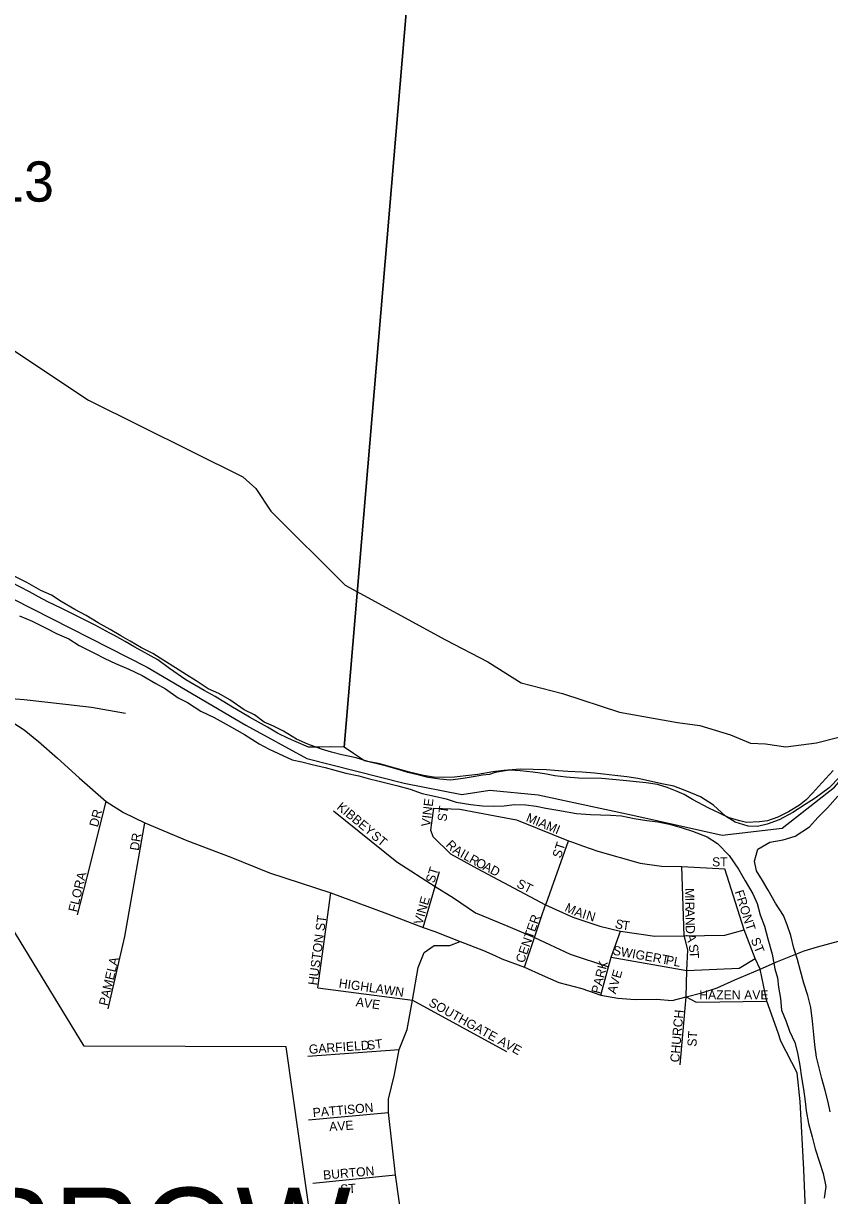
# Model space of a CAD drawing. Extents: x 0 to 1064, y 0 to 440.
# Drawn here: x 294.9 to 308.32, y 145.11 to 164.62 of the extents above; entities that cross this region are included whole.
import ezdxf

# ---------------------------------------------------------------- set-up
doc = ezdxf.new("R2010")
doc.units = 0
for name, color, linetype in [('GM_X_City_Street', 7, 'Continuous'), ('GM_X_City_Street_Text', 7, 'Continuous'), ('GM_X_Corporation', 7, 'Continuous'), ('GM_X_Corporation_Text', 7, 'Continuous'), ('GM_X_County_Road', 7, 'Continuous'), ('GM_X_County_ROW', 7, 'Continuous'), ('GM_X_Major_River', 7, 'Continuous'), ('GM_X_Section', 7, 'Continuous'), ('GM_X_Section_Text', 7, 'Continuous'), ('GM_X_US_Route', 7, 'Continuous')]:
    doc.layers.add(name, color=color, linetype=linetype)

msp = doc.modelspace()

# ---------------------------------------------------------------- linework, layer by layer
at = {"layer": 'GM_X_City_Street'}
for points in [[(293.603, 153.469), (294.918, 153.369), (295.606, 153.291)], [(295.606, 153.291), (296.035, 153.242), (296.601, 153.143)], [(295.967, 150.416), (296.281, 151.675)], [(300.066, 151.517), (301.121, 150.666), (301.757, 150.257), (302.063, 150.072), (302.43, 149.822), (302.551, 149.772)], [(301.723, 151.082), (301.685, 151.195), (301.738, 151.562)], [(301.738, 151.562), (302.169, 151.543), (302.759, 151.434), (303.111, 151.366), (303.459, 151.229), (303.981, 151.018), (304.062, 150.988)], [(296.313, 148.224), (296.592, 149.427), (296.924, 151.319)], [(301.723, 151.082), (302.014, 150.802), (302.46, 150.556), (303.597, 149.952)], [(303.604, 149.97), (303.981, 151.018)], [(304.062, 150.988), (304.212, 150.934), (304.469, 150.847), (305.172, 150.647), (305.528, 150.598), (305.868, 150.59), (306.579, 150.552)], [(295.804, 149.788), (295.961, 150.391), (295.967, 150.416)], [(301.56, 149.573), (301.757, 150.257), (301.832, 150.507)], [(305.912, 149.42), (305.907, 149.439), (305.868, 150.59)], [(307.169, 148.88), (307.086, 149.058), (306.905, 149.535), (306.579, 150.552)], [(299.807, 148.574), (300.021, 150.151)], [(303.244, 148.917), (303.411, 149.41), (303.524, 149.743), (303.597, 149.952), (303.604, 149.97)], [(303.597, 149.952), (304.053, 149.75), (304.499, 149.599), (304.847, 149.516), (305.418, 149.429), (305.907, 149.439), (306.583, 149.448), (306.905, 149.535)], [(302.551, 149.772), (302.971, 149.599), (303.411, 149.41), (304.007, 149.13), (304.647, 148.923)], [(304.518, 148.448), (304.647, 148.923), (304.69, 149.082), (304.847, 149.516)], [(301.385, 143.865), (301.335, 143.944), (301.235, 144.462), (301.165, 144.989), (301.096, 145.459), (300.984, 146.495), (300.983, 146.717), (301.081, 147.127), (301.157, 147.545), (301.295, 147.877), (301.379, 148.365), (301.474, 148.912), (301.575, 149.157), (301.742, 149.274), (302.003, 149.278), (302.173, 149.342)], [(305.936, 148.423), (305.951, 148.858), (305.963, 149.202), (305.912, 149.42)], [(304.69, 149.082), (305.951, 148.858), (306.818, 148.896), (307.086, 149.058)], [(307.468, 147.82), (307.281, 148.347), (307.169, 148.88)], [(299.807, 148.574), (301.379, 148.365)], [(301.379, 148.365), (302.944, 147.514)], [(305.84, 147.29), (305.936, 148.423)], [(305.936, 148.423), (306.103, 148.332), (307.281, 148.347)], [(299.64, 147.434), (301.157, 147.545)], [(299.648, 146.373), (300.984, 146.495)], [(299.723, 145.319), (301.096, 145.459)]]:
    msp.add_lwpolyline(points, dxfattribs=at)
at = {"layer": 'GM_X_Corporation'}
for points in [[(294.737, 155.041), (296.963, 153.909), (298.608, 152.943), (299.621, 152.39), (301.242, 151.977), (302.205, 151.79), (302.668, 151.863), (303.474, 151.781), (305.102, 151.434), (306.537, 151.114), (307.534, 151.23), (308.405, 151.913), (309.113, 152.719), (309.904, 153.877), (310.635, 155.059), (311.797, 155.745), (311.93, 155.441), (313.814, 155.808), (315.971, 154.756), (316.471, 154.765), (318.342, 155.095), (321.667, 155.562), (323.139, 155.848)], [(299.924, 143.053), (299.278, 147.59), (295.916, 147.602), (294.491, 149.933)]]:
    msp.add_lwpolyline(points, dxfattribs=at)
at = {"layer": 'GM_X_County_Road'}
msp.add_lwpolyline([(294.68, 159.223), (295.988, 158.354), (298.558, 157.074), (298.773, 156.882), (299.021, 156.507), (300.261, 155.276), (301.933, 154.364), (302.637, 153.999), (303.189, 153.649), (303.879, 153.468), (304.827, 153.162), (305.791, 152.986), (306.165, 152.94), (306.678, 152.78), (307.006, 152.642), (307.259, 152.635), (307.595, 152.581), (308.107, 152.65), (308.482, 152.742), (309.216, 153.315), (309.325, 153.476)], dxfattribs=at)
at = {"layer": 'GM_X_County_ROW'}
msp.add_lwpolyline([(307.495, 142.669), (307.632, 142.864), (307.883, 143.251), (307.98, 143.594), (307.932, 144.742), (307.897, 145.547), (307.833, 146.679), (307.788, 147.159), (307.516, 147.685), (307.468, 147.82)], dxfattribs=at)
at = {"layer": 'GM_X_Major_River'}
for points in [[(308.497, 152.083), (308.316, 151.899), (308.087, 151.728), (307.92, 151.623), (307.716, 151.489), (307.487, 151.367), (307.285, 151.293), (307.126, 151.254), (306.968, 151.264), (306.756, 151.33), (306.595, 151.426), (306.393, 151.613), (306.177, 151.752), (305.948, 151.843), (305.732, 151.927), (305.532, 151.968), (305.363, 152.003), (305.133, 152.057), (304.951, 152.086), (304.751, 152.103), (304.563, 152.126), (304.411, 152.142), (304.205, 152.16), (303.968, 152.172), (303.81, 152.182), (303.61, 152.199), (303.391, 152.204), (303.172, 152.21), (302.904, 152.186), (302.721, 152.166), (302.47, 152.124), (302.269, 152.099), (302.08, 152.079), (301.909, 152.071), (301.733, 152.076), (301.563, 152.104), (301.333, 152.159), (301.092, 152.225), (300.838, 152.298), (300.639, 152.34), (300.445, 152.399), (300.203, 152.448), (300.034, 152.495), (299.865, 152.542), (299.636, 152.626), (299.45, 152.71), (299.234, 152.843), (299.066, 152.926), (298.91, 152.991), (298.749, 153.116), (298.58, 153.199), (298.341, 153.363), (298.155, 153.471), (297.981, 153.548), (297.778, 153.681), (297.616, 153.782), (297.437, 153.896), (297.239, 154.017), (297.059, 154.136), (296.867, 154.232), (296.681, 154.34), (296.526, 154.429), (296.346, 154.537), (296.148, 154.645), (295.95, 154.766), (295.758, 154.868), (295.531, 155.001), (295.369, 155.108), (295.195, 155.185), (294.961, 155.319), (294.715, 155.44)], [(294.837, 154.763), (295.048, 154.673)], [(295.048, 154.673), (295.282, 154.558), (295.468, 154.462), (295.661, 154.378), (295.834, 154.27), (296.086, 154.143), (296.26, 154.053), (296.435, 153.97), (296.657, 153.873), (296.88, 153.77), (297.107, 153.637), (297.269, 153.548), (297.478, 153.397), (297.635, 153.32), (297.856, 153.175), (298.078, 153.072), (298.33, 152.932), (298.582, 152.786), (298.827, 152.634), (298.995, 152.545), (299.152, 152.474), (299.38, 152.365), (299.537, 152.331), (299.713, 152.29), (299.93, 152.236), (300.087, 152.196), (300.269, 152.143), (300.486, 152.101), (300.643, 152.054), (300.825, 152.013), (300.982, 151.973), (301.139, 151.933), (301.344, 151.879), (301.543, 151.807), (301.749, 151.759), (301.943, 151.718), (302.111, 151.659), (302.354, 151.623), (302.548, 151.6), (302.724, 151.595), (302.907, 151.603), (303.078, 151.623), (303.266, 151.618), (303.442, 151.595), (303.599, 151.561), (303.799, 151.526), (304.114, 151.475), (304.345, 151.457), (304.509, 151.453), (304.679, 151.443), (304.861, 151.432), (305.073, 151.391), (305.285, 151.355), (305.467, 151.332), (305.661, 151.297), (305.872, 151.237), (306.041, 151.178), (306.288, 151.087), (306.461, 150.973), (306.651, 150.774), (306.809, 150.545), (306.92, 150.354), (307.048, 150.138), (307.117, 149.973), (307.167, 149.789), (307.241, 149.599), (307.296, 149.385), (307.369, 149.134), (307.411, 148.89), (307.456, 148.737), (307.476, 148.585), (307.508, 148.396), (307.527, 148.201), (307.601, 148.011), (307.658, 147.851), (307.744, 147.661), (307.789, 147.49), (307.832, 147.276), (307.857, 147.081), (307.889, 146.886), (307.92, 146.678), (307.934, 146.526), (307.977, 146.312), (308.033, 146.092), (308.088, 145.89), (308.155, 145.67), (308.217, 145.48), (308.261, 145.267), (308.237, 145.073)], [(308.335, 146.51), (308.303, 146.669), (308.253, 146.864), (308.197, 147.06), (308.148, 147.262), (308.109, 147.415), (308.078, 147.622), (308.064, 147.792), (308.04, 148.018), (308.015, 148.243), (307.965, 148.445), (307.898, 148.647), (307.842, 148.855), (307.792, 149.045), (307.73, 149.234), (307.681, 149.442), (307.619, 149.62), (307.556, 149.773), (307.427, 149.983), (307.305, 150.199), (307.206, 150.359), (307.107, 150.52), (307.074, 150.678), (307.128, 150.878), (307.332, 150.994), (307.552, 151.037), (307.754, 151.093), (307.989, 151.251), (308.127, 151.405), (308.289, 151.565), (308.465, 151.761)]]:
    msp.add_lwpolyline(points, dxfattribs=at)
at = {"layer": 'GM_X_Section'}
for points in [[(301.499, 167.436), (300.245, 152.578), (300.021, 152.582), (299.839, 152.579), (299.651, 152.577), (299.447, 152.665), (299.315, 152.722), (299.135, 152.811), (298.967, 152.911), (298.667, 153.074), (298.355, 153.261), (298.098, 153.418), (297.912, 153.518), (297.606, 153.7), (297.337, 153.886), (297.14, 154.03), (296.756, 154.243), (296.6, 154.337), (296.421, 154.433), (296.342, 154.475), (296.096, 154.607), (295.82, 154.745), (295.532, 154.89), (295.31, 154.997), (295.154, 155.079), (295.004, 155.16), (294.704, 155.317)], [(308.387, 152.189), (308.14, 151.921), (308.041, 151.813), (307.936, 151.7), (307.827, 151.614), (307.641, 151.5), (307.464, 151.412), (307.293, 151.349), (307.159, 151.333), (306.941, 151.325), (306.833, 151.351), (306.652, 151.403), (306.502, 151.473), (306.315, 151.561), (306.045, 151.706), (305.902, 151.787), (305.787, 151.838), (305.619, 151.907), (305.462, 151.953), (305.269, 151.981), (304.888, 152.024), (304.531, 152.055), (304.144, 152.062), (303.938, 152.078), (303.75, 152.1), (303.612, 152.127), (303.509, 152.147), (303.382, 152.161), (303.176, 152.183), (303.007, 152.193), (302.922, 152.182), (302.758, 152.155), (302.666, 152.12), (302.545, 152.11), (302.423, 152.088), (302.223, 152.056), (302.016, 152.029), (301.835, 152.045), (301.641, 152.073), (301.491, 152.112), (301.304, 152.158), (301.183, 152.196), (300.972, 152.255), (300.791, 152.301), (300.58, 152.347), (300.401, 152.472), (300.245, 152.578), (301.499, 167.436)]]:
    msp.add_lwpolyline(points, dxfattribs=at)
at = {"layer": 'GM_X_US_Route'}
for points in [[(294.651, 153.036), (294.918, 152.864), (295.155, 152.673), (295.471, 152.394), (295.834, 152.065), (296.281, 151.675), (296.572, 151.487), (296.924, 151.319), (297.623, 151.025), (298.358, 150.746), (298.999, 150.484), (300.021, 150.151), (300.966, 149.803), (301.56, 149.573), (301.753, 149.508), (302.173, 149.342), (302.562, 149.194), (302.752, 149.108)], [(302.752, 149.108), (302.869, 149.054), (303.244, 148.917), (303.542, 148.782), (303.818, 148.661), (304.2, 148.559), (304.518, 148.448), (304.802, 148.4), (305.089, 148.377), (305.445, 148.381), (305.702, 148.362), (305.936, 148.423), (306.197, 148.487), (306.451, 148.574), (306.746, 148.703), (307.169, 148.88), (307.457, 149.009), (307.903, 149.187), (308.126, 149.255), (308.471, 149.346), (308.981, 149.425), (309.583, 149.493)]]:
    msp.add_lwpolyline(points, dxfattribs=at)

# ---------------------------------------------------------------- texts
at = {"layer": 'GM_X_City_Street_Text'}
for s, height, rotation, p in [('KIBBEY', 0.1515, 320.4772, (300.108, 151.558)), ('VINE', 0.1515, 83.0927, (301.675, 151.247)), ('ST', 0.1515, 82.8783, (301.946, 151.334)), ('DR', 0.1515, 75.2542, (296.142, 151.237)), ('MIAMI', 0.1515, 337.4817, (303.26, 151.349)), ('DR', 0.1515, 81.0215, (296.823, 150.847)), ('ST', 0.1515, 320.2016, (300.681, 151.078)), ('R', 0.152, 313.643, (301.925, 150.941)), ('ST', 0.1515, 71.5607, (303.849, 150.719)), ('A', 0.152, 327.3031, (302.038, 150.829)), ('I', 0.152, 331.0012, (302.16, 150.752)), ('L', 0.152, 330.8313, (302.218, 150.72)), ('R', 0.152, 330.8275, (302.311, 150.668)), ('O', 0.152, 332.1155, (302.419, 150.607)), ('A', 0.152, 333.4048, (302.54, 150.543)), ('D', 0.152, 333.4347, (302.659, 150.483)), ('ST', 0.1515, 0, (306.369, 150.592)), ('FLORA', 0.1515, 76.2624, (295.795, 149.823)), ('ST', 0.1515, 72.6452, (301.742, 150.305)), ('ST', 0.1515, 333.435, (303.102, 150.255)), ('VINE', 0.1515, 73.8118, (301.542, 149.611)), ('M', 0.152, 271.0383, (305.918, 150.23)), ('I', 0.152, 271.0593, (305.921, 150.07)), ('FRONT', 0.1515, 287.6491, (306.743, 150.172)), ('M', 0.152, 334.5022, (303.903, 149.855)), ('A', 0.152, 341.2367, (304.065, 149.779)), ('I', 0.152, 342.9263, (304.196, 149.734)), ('N', 0.152, 342.8989, (304.26, 149.715)), ('R', 0.152, 271.0443, (305.922, 150.004)), ('A', 0.152, 271.0521, (305.924, 149.884)), ('HUSTON ST', 0.1515, 82.4038, (299.794, 148.607)), ('CENTER', 0.1515, 70.5579, (303.236, 148.973)), ('S', 0.152, 343.8032, (304.74, 149.576)), ('T', 0.152, 351.9734, (304.865, 149.542)), ('N', 0.152, 271.0273, (305.927, 149.75)), ('D', 0.152, 271.9314, (305.929, 149.614)), ('A', 0.152, 282.4777, (305.937, 149.451)), ('SWIGERT', 0.1515, 349.78, (304.708, 149.125)), ('S', 0.152, 281.0259, (305.975, 149.282)), ('ST', 0.1515, 291.8039, (307.009, 149.374)), ('PAMELA', 0.1515, 76.7048, (296.304, 148.263)), ('PL', 0.1515, 349.3721, (305.588, 148.965)), ('T', 0.152, 271.7763, (305.995, 149.184)), ('PARK', 0.1515, 75.9666, (304.502, 148.463)), ('AVE', 0.1515, 74.0556, (304.766, 148.459)), ('HIGHLAWN', 0.1515, 351.766, (300.147, 148.578)), ('HAZEN', 0.1515, 0, (306.156, 148.378)), ('AVE', 0.1515, 0, (306.903, 148.378)), ('AVE', 0.1515, 352.1434, (300.431, 148.267)), ('SOUTHGATE AVE', 0.15152, 330.9932, (301.637, 148.282)), ('CHURCH', 0.1515, 85.0717, (305.821, 147.326)), ('GARFIELD', 0.1515, 4.1455, (299.661, 147.472)), ('ST', 0.1515, 7.1217, (300.633, 147.538)), ('ST', 0.1515, 86.4254, (306.108, 147.589)), ('PATTISON', 0.1515, 5.1177, (299.727, 146.418)), ('AVE', 0.1515, 3.9506, (299.999, 146.185)), ('BURTON', 0.1515, 5.0142, (299.9, 145.378)), ('ST', 0.1515, 3.5746, (300.184, 145.145))]:
    msp.add_text(s, height=height, rotation=rotation, dxfattribs=at).set_placement(p)
at = {"layer": 'GM_X_Corporation_Text'}
msp.add_text('MORROW', height=1.5152, rotation=0, dxfattribs=at).set_placement((290.68, 143.729))
at = {"layer": 'GM_X_Section_Text'}
msp.add_text('13', height=0.6697, rotation=0, dxfattribs=at).set_placement((294.416, 161.657))

doc.saveas('drawing.dxf')
